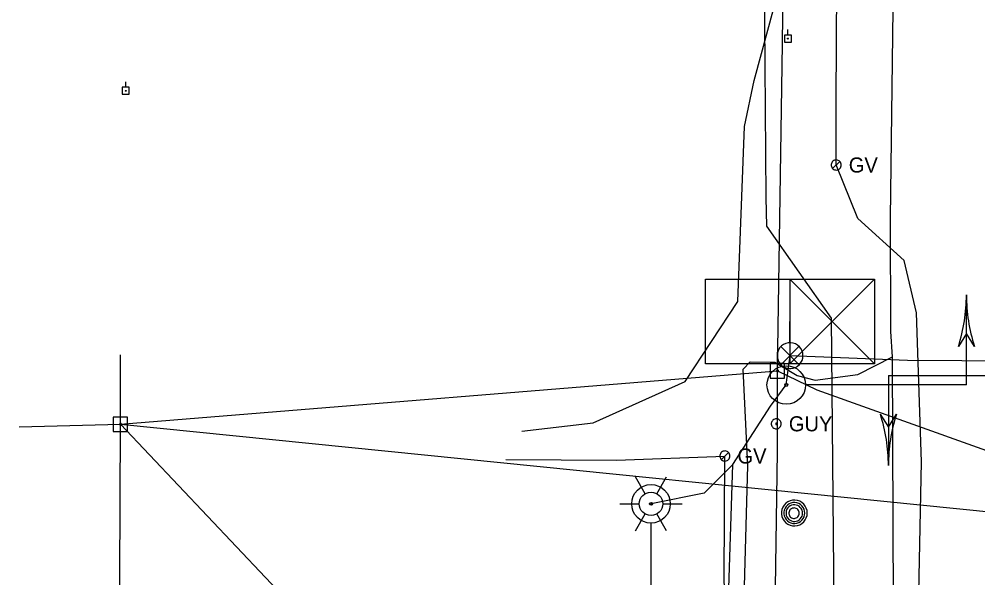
# Model space of a CAD drawing. Extents: x 600849 to 606371, y 330010 to 403088.
# Drawn here: x 601807.7 to 602052.9, y 360844.5 to 360987.4 of the extents above; entities that cross this region are included whole.
import ezdxf

# ---------------------------------------------------------------- set-up
doc = ezdxf.new("R2010")
doc.units = 0
for name, color, linetype in [('Default', 7, 'Continuous'), ('E_LTG', 7, 'Continuous'), ('E_SIG', 7, 'Continuous'), ('E_SIG_Conduit', 7, 'Continuous'), ('E_UTL_E_UG', 7, 'Continuous'), ('E_UTL_EGuyWire', 7, 'Continuous'), ('E_UTL_EPowerPole', 7, 'Continuous'), ('E_UTL_FO_UG', 7, 'Continuous'), ('E_UTL_G', 7, 'Continuous'), ('E_UTL_G_UG', 7, 'Continuous'), ('E_UTL_MH', 7, 'Continuous'), ('E_UTL_Overhead', 7, 'Continuous'), ('E_UTL_T_UG', 7, 'Continuous'), ('E_UTL_W_UG', 7, 'Continuous')]:
    doc.layers.add(name, color=color, linetype=linetype)

# ---------------------------------------------------------------- blocks, each defined once
blk = doc.blocks.new('LPOL')
at = {"layer": 'E_LTG'}
for p, q in [((-2.29, 3.96), (-6.1, 10.56)), ((2.29, 3.96), (6.1, 10.56)), ((-12.19, 0), (-4.57, 0)), ((4.57, 0), (12.19, 0)), ((-6.1, -10.56), (-2.29, -3.96)), ((6.1, -10.56), (2.29, -3.96))]:
    blk.add_line(p, q, dxfattribs=at)
for radius in [4.57, 4.57, 4.57, 0.381]:
    blk.add_circle((0, 0), radius, dxfattribs=at)
blk = doc.blocks.new('POINT_DISPLAY')
at = {"layer": 'Default'}
blk.add_line((0, 0), (0, 0), dxfattribs=at)
blk = doc.blocks.new('TFSM')
at = {"layer": 'E_SIG'}
for q in [(156.04, 78.02), (17, 0.01)]:
    blk.add_line((156.04, 0.01), q, dxfattribs=at)
blk.add_lwpolyline([(163.02, 33.44), (156.04, 44.59), (149.06, 33.44)], dxfattribs=at)
for radius in [16.72, 1.28]:
    blk.add_circle((0, 0), radius, dxfattribs=at)
for centre, start, end in [((9.9, 78.02), 342.23768, 0), ((302.18, 78.02), 180, 197.76232)]:
    blk.add_arc(centre, 146.14, start, end, dxfattribs=at)
blk.add_blockref('POINT_DISPLAY', (117.03, 0.01), dxfattribs=at)
blk = doc.blocks.new('CBX')
at = {"layer": 'E_SIG'}
for p, q in [((0, 16.46), (-32.91, -16.46)), ((-32.91, 16.46), (0, -16.46)), ((0, -16.46), (0, 16.46))]:
    blk.add_line(p, q, dxfattribs=at)
blk.add_lwpolyline([(-32.91, -16.46), (-32.91, 16.46), (32.91, 16.46), (32.91, -16.46)], close=True, dxfattribs=at)
blk.add_blockref('POINT_DISPLAY', (0, 0), dxfattribs=at)
blk = doc.blocks.new('PPOL')
at = {"layer": 'E_UTL_EPowerPole'}
blk.add_line((-0.2, 13.7), (-0.2, 35.3), dxfattribs=at)
blk.add_lwpolyline([(-13.9, -13.7), (13.5, -13.7), (13.5, 13.7), (-13.9, 13.7)], close=True, dxfattribs=at)
blk.add_circle((0, 0), 1.77, dxfattribs=at)

msp = doc.modelspace()

# ---------------------------------------------------------------- linework, layer by layer
at = {"layer": 'E_SIG'}
for points in [[(602008.19, 360901.35), (602008.13, 360901.98), (602007.96, 360902.58), (602007.67, 360903.14), (602007.28, 360903.63), (602006.81, 360904.04), (602006.26, 360904.35), (602005.67, 360904.56), (602005.05, 360904.65), (602004.42, 360904.62), (602003.81, 360904.47), (602003.24, 360904.21), (602002.73, 360903.85), (602002.3, 360903.39), (602001.96, 360902.86), (602001.73, 360902.28), (602001.61, 360901.67), (602001.61, 360901.04), (602001.73, 360900.42), (602001.96, 360899.84), (602002.3, 360899.31), (602002.73, 360898.86), (602003.24, 360898.49), (602003.81, 360898.23), (602004.42, 360898.09), (602005.05, 360898.06), (602005.67, 360898.14), (602006.26, 360898.35), (602006.81, 360898.66), (602007.28, 360899.07), (602007.67, 360899.57), (602007.96, 360900.12), (602008.13, 360900.73), (602008.19, 360901.35)], [(602007.15, 360903.69), (602002.54, 360899.03)], [(602002.54, 360903.64), (602007.2, 360898.99)]]:
    msp.add_lwpolyline(points, dxfattribs=at)
at = {"layer": 'E_SIG_Conduit'}
for points in [[(602004.89, 360901.35), (602004.81, 360908.26), (602004.93, 360911.93)], [(601987.75, 360797.02), (601990.23, 360873.52), (601999.92, 360888.43), (602003.92, 360893.84), (602004.89, 360901.35), (602034.94, 360900.19), (602076.73, 360899.9), (602093.33, 360862.33)], [(601990.23, 360873.52), (601982.89, 360866.18), (601969.32, 360863.45)]]:
    msp.add_lwpolyline(points, dxfattribs=at)
at = {"layer": 'E_UTL_E_UG'}
msp.add_lwpolyline([(601936.26, 360882.03), (601954.49, 360884.19), (601978.1, 360894.72), (601991.55, 360915.23), (601993.27, 360959.9), (601995.72, 360971.68), (602005.72, 361008.55)], dxfattribs=at)
at = {"layer": 'E_UTL_EGuyWire'}
for points in [[(602002.65, 360883.91), (602002.63, 360884.16), (602002.56, 360884.39), (602002.44, 360884.61), (602002.29, 360884.8), (602002.11, 360884.96), (602001.9, 360885.08), (602001.67, 360885.16), (602001.43, 360885.2), (602001.18, 360885.18), (602000.95, 360885.13), (602000.72, 360885.02), (602000.52, 360884.88), (602000.36, 360884.71), (602000.22, 360884.5), (602000.13, 360884.27), (602000.09, 360884.04), (602000.09, 360883.79), (602000.13, 360883.55), (602000.22, 360883.33), (602000.36, 360883.12), (602000.52, 360882.94), (602000.72, 360882.8), (602000.95, 360882.7), (602001.18, 360882.64), (602001.43, 360882.63), (602001.67, 360882.67), (602001.9, 360882.75), (602002.11, 360882.87), (602002.29, 360883.03), (602002.44, 360883.22), (602002.56, 360883.44), (602002.63, 360883.67), (602002.65, 360883.91)], [(602001.53, 360883.91), (602001.52, 360883.94), (602001.51, 360883.97), (602001.5, 360884), (602001.48, 360884.02), (602001.46, 360884.04), (602001.43, 360884.06), (602001.4, 360884.07), (602001.37, 360884.07), (602001.34, 360884.07), (602001.31, 360884.06), (602001.28, 360884.05), (602001.26, 360884.03), (602001.24, 360884.01), (602001.22, 360883.99), (602001.21, 360883.96), (602001.21, 360883.93), (602001.21, 360883.9), (602001.21, 360883.87), (602001.22, 360883.84), (602001.24, 360883.81), (602001.26, 360883.79), (602001.28, 360883.77), (602001.31, 360883.76), (602001.34, 360883.75), (602001.37, 360883.75), (602001.4, 360883.76), (602001.43, 360883.77), (602001.46, 360883.78), (602001.48, 360883.8), (602001.5, 360883.83), (602001.51, 360883.85), (602001.52, 360883.88), (602001.53, 360883.91)]]:
    msp.add_lwpolyline(points, dxfattribs=at)
at = {"layer": 'E_UTL_EPowerPole'}
for points in [[(602001.65, 360899.31), (602001.65, 360902.22)], [(602003.49, 360899.31), (601999.8, 360899.31)], [(601999.8, 360899.31), (601999.8, 360895.62)], [(602001.92, 360897.47), (602001.91, 360897.51), (602001.9, 360897.56), (602001.88, 360897.6), (602001.85, 360897.63), (602001.82, 360897.66), (602001.78, 360897.68), (602001.73, 360897.7), (602001.69, 360897.71), (602001.64, 360897.7), (602001.6, 360897.69), (602001.56, 360897.67), (602001.52, 360897.65), (602001.49, 360897.61), (602001.47, 360897.58), (602001.45, 360897.53), (602001.44, 360897.49), (602001.44, 360897.44), (602001.45, 360897.4), (602001.47, 360897.36), (602001.49, 360897.32), (602001.52, 360897.29), (602001.56, 360897.26), (602001.6, 360897.24), (602001.64, 360897.23), (602001.69, 360897.23), (602001.73, 360897.24), (602001.78, 360897.25), (602001.82, 360897.27), (602001.85, 360897.3), (602001.88, 360897.34), (602001.9, 360897.38), (602001.91, 360897.42), (602001.92, 360897.47)], [(602003.49, 360895.62), (602003.49, 360899.31)], [(601999.8, 360895.62), (602003.49, 360895.62)], [(601833.6, 360885.64), (601833.6, 360888.55)], [(601835.45, 360885.64), (601831.76, 360885.64)], [(601831.76, 360885.64), (601831.76, 360881.95)], [(601835.45, 360881.95), (601835.45, 360885.64)], [(601833.87, 360883.8), (601833.87, 360883.84), (601833.86, 360883.89), (601833.84, 360883.93), (601833.81, 360883.96), (601833.77, 360883.99), (601833.73, 360884.01), (601833.69, 360884.03), (601833.65, 360884.04), (601833.6, 360884.03), (601833.56, 360884.02), (601833.52, 360884), (601833.48, 360883.98), (601833.45, 360883.94), (601833.42, 360883.91), (601833.41, 360883.86), (601833.4, 360883.82), (601833.4, 360883.77), (601833.41, 360883.73), (601833.42, 360883.69), (601833.45, 360883.65), (601833.48, 360883.62), (601833.52, 360883.59), (601833.56, 360883.57), (601833.6, 360883.56), (601833.65, 360883.56), (601833.69, 360883.57), (601833.73, 360883.58), (601833.77, 360883.6), (601833.81, 360883.63), (601833.84, 360883.67), (601833.86, 360883.71), (601833.87, 360883.75), (601833.87, 360883.8)], [(601831.76, 360881.95), (601835.45, 360881.95)]]:
    msp.add_lwpolyline(points, dxfattribs=at)
at = {"layer": 'E_UTL_FO_UG'}
msp.add_lwpolyline([(601968.65, 360386.08), (601976.22, 360388.87), (601983.25, 360392.46), (601985.31, 360395.68), (601987.23, 360437.76), (601988.99, 360561.58), (601990.78, 360735.64), (601990.89, 360759.03), (601994.1, 360873.25), (601992.88, 360897.92), (601994.67, 360899.73), (602000.96, 360899.64), (602006.74, 360896.26), (602011.28, 360895.11), (602022.21, 360896.51), (602031.08, 360901.07)], dxfattribs=at)
at = {"layer": 'E_UTL_G'}
for points in [[(602017.97, 360950.1), (602017.95, 360950.34), (602017.88, 360950.57), (602017.77, 360950.79), (602017.62, 360950.98), (602017.43, 360951.14), (602017.22, 360951.26), (602016.99, 360951.34), (602016.75, 360951.38), (602016.51, 360951.37), (602016.27, 360951.31), (602016.05, 360951.21), (602015.85, 360951.06), (602015.68, 360950.89), (602015.55, 360950.68), (602015.46, 360950.46), (602015.41, 360950.22), (602015.41, 360949.97), (602015.46, 360949.73), (602015.55, 360949.51), (602015.68, 360949.3), (602015.85, 360949.13), (602016.05, 360948.98), (602016.27, 360948.88), (602016.51, 360948.82), (602016.75, 360948.81), (602016.99, 360948.85), (602017.22, 360948.93), (602017.43, 360949.05), (602017.62, 360949.21), (602017.77, 360949.4), (602017.88, 360949.62), (602017.95, 360949.85), (602017.97, 360950.1)], [(602015.78, 360949.19), (602017.6, 360951)], [(601989.51, 360875.68), (601989.48, 360875.92), (601989.41, 360876.16), (601989.3, 360876.38), (601989.15, 360876.57), (601988.97, 360876.73), (601988.76, 360876.85), (601988.52, 360876.93), (601988.28, 360876.96), (601988.04, 360876.95), (601987.8, 360876.89), (601987.58, 360876.79), (601987.38, 360876.65), (601987.21, 360876.47), (601987.08, 360876.27), (601986.99, 360876.04), (601986.94, 360875.8), (601986.94, 360875.56), (601986.99, 360875.32), (601987.08, 360875.09), (601987.21, 360874.89), (601987.38, 360874.71), (601987.58, 360874.57), (601987.8, 360874.47), (601988.04, 360874.41), (601988.28, 360874.4), (601988.52, 360874.43), (601988.76, 360874.51), (601988.97, 360874.64), (601989.15, 360874.8), (601989.3, 360874.99), (601989.41, 360875.2), (601989.48, 360875.44), (601989.51, 360875.68)], [(601987.31, 360874.77), (601989.13, 360876.59)]]:
    msp.add_lwpolyline(points, dxfattribs=at)
at = {"layer": 'E_UTL_G_UG'}
for points in [[(602006.92, 360680.47), (602025.21, 360679.38), (602036.22, 360679.19), (602036.34, 360703.77), (602036.28, 360749.05), (602037.76, 360798.12), (602039.12, 360818.22), (602037.86, 360840.72), (602038.53, 360874.23), (602037.21, 360912.25), (602034.04, 360925.66), (602022.18, 360936.43), (602016.69, 360950.1), (602016.66, 360966.48), (602016.87, 360996.07), (602016.75, 361052.34), (602016.85, 361080.95), (602017.32, 361090.63), (602017.14, 361102.37), (602017.4, 361137.08), (602017.28, 361169.45), (602018.15, 361239.45), (602018.69, 361265.35), (602018.44, 361304.63)], [(601932.22, 360874.75), (601960.46, 360874.59), (601988.22, 360875.68)], [(601988.67, 360821.2), (601988.07, 360844.66), (601988.22, 360875.68)]]:
    msp.add_lwpolyline(points, dxfattribs=at)
at = {"layer": 'E_UTL_MH'}
for points in [[(602009.28, 360861.11), (602009.22, 360861.73), (602009.04, 360862.33), (602008.76, 360862.89), (602008.37, 360863.39), (602007.89, 360863.8), (602007.35, 360864.11), (602006.76, 360864.32), (602006.14, 360864.4), (602005.51, 360864.37), (602004.9, 360864.23), (602004.33, 360863.97), (602003.82, 360863.6), (602003.39, 360863.15), (602003.05, 360862.62), (602002.81, 360862.04), (602002.7, 360861.42), (602002.7, 360860.79), (602002.81, 360860.18), (602003.05, 360859.6), (602003.39, 360859.07), (602003.82, 360858.61), (602004.33, 360858.25), (602004.9, 360857.99), (602005.51, 360857.84), (602006.14, 360857.81), (602006.76, 360857.9), (602007.35, 360858.11), (602007.89, 360858.42), (602008.37, 360858.83), (602008.76, 360859.32), (602009.04, 360859.88), (602009.22, 360860.48), (602009.28, 360861.11)], [(602008.67, 360861.1), (602008.62, 360861.61), (602008.47, 360862.1), (602008.24, 360862.55), (602007.93, 360862.95), (602007.54, 360863.28), (602007.1, 360863.54), (602006.62, 360863.71), (602006.12, 360863.78), (602005.61, 360863.75), (602005.11, 360863.63), (602004.65, 360863.42), (602004.24, 360863.13), (602003.88, 360862.76), (602003.61, 360862.33), (602003.42, 360861.86), (602003.32, 360861.36), (602003.32, 360860.85), (602003.42, 360860.35), (602003.61, 360859.88), (602003.88, 360859.45), (602004.24, 360859.08), (602004.65, 360858.79), (602005.11, 360858.57), (602005.61, 360858.45), (602006.12, 360858.43), (602006.62, 360858.5), (602007.1, 360858.67), (602007.54, 360858.92), (602007.93, 360859.26), (602008.24, 360859.66), (602008.47, 360860.11), (602008.62, 360860.6), (602008.67, 360861.1)], [(602008.1, 360861.08), (602008.06, 360861.48), (602007.95, 360861.87), (602007.76, 360862.23), (602007.51, 360862.54), (602007.21, 360862.81), (602006.86, 360863.01), (602006.48, 360863.14), (602006.07, 360863.2), (602005.67, 360863.18), (602005.28, 360863.09), (602004.91, 360862.92), (602004.58, 360862.68), (602004.3, 360862.39), (602004.08, 360862.05), (602003.93, 360861.68), (602003.85, 360861.28), (602003.85, 360860.87), (602003.93, 360860.48), (602004.08, 360860.1), (602004.3, 360859.76), (602004.58, 360859.47), (602004.91, 360859.23), (602005.28, 360859.06), (602005.67, 360858.97), (602006.07, 360858.95), (602006.48, 360859.01), (602006.86, 360859.14), (602007.21, 360859.34), (602007.51, 360859.61), (602007.76, 360859.92), (602007.95, 360860.28), (602008.06, 360860.67), (602008.1, 360861.08)], [(602007.25, 360861.06), (602007.22, 360861.31), (602007.15, 360861.56), (602007.04, 360861.78), (602006.88, 360861.98), (602006.69, 360862.15), (602006.47, 360862.27), (602006.23, 360862.35), (602005.98, 360862.39), (602005.73, 360862.38), (602005.48, 360862.32), (602005.25, 360862.21), (602005.04, 360862.07), (602004.87, 360861.88), (602004.73, 360861.67), (602004.64, 360861.44), (602004.59, 360861.19), (602004.59, 360860.93), (602004.64, 360860.68), (602004.73, 360860.45), (602004.87, 360860.24), (602005.04, 360860.05), (602005.25, 360859.91), (602005.48, 360859.8), (602005.73, 360859.74), (602005.98, 360859.73), (602006.23, 360859.77), (602006.47, 360859.85), (602006.69, 360859.98), (602006.88, 360860.14), (602007.04, 360860.34), (602007.15, 360860.57), (602007.22, 360860.81), (602007.25, 360861.06)]]:
    msp.add_lwpolyline(points, dxfattribs=at)
at = {"layer": 'E_UTL_Overhead'}
for points in [[(601976.75, 358958.92), (601977.97, 359111.94), (601981.19, 359312.23), (601983.51, 359526.6), (601985.8, 359662.25), (601987.84, 359828.62), (601989.65, 359947.39), (601991.34, 360075.03), (601992.79, 360204.36), (601996.6, 360395.42), (601996.88, 360486.88), (601998.68, 360539.79), (601998.36, 360632.61), (601999.96, 360761.05), (602001.64, 360876.73), (602001.68, 360897.47), (602002.94, 360981.08), (602003.73, 361045.7), (602006.07, 361225.37), (602007.31, 361412.08)], [(601833.63, 360883.8), (601833.65, 360901.59)], [(601833.32, 360805.04), (601833.63, 360883.8), (602001.68, 360897.47), (602011.76, 360892.59), (602115.93, 360855.37)], [(601807.71, 360883.13), (601833.63, 360883.8), (602115.93, 360855.37), (602246.87, 360854.67), (602332.74, 360857.28), (602428.19, 360864), (602527.43, 360871.22), (602629.86, 360877.82), (602914.65, 360875.64), (603065.72, 360873.77), (603217.24, 360872.56), (603377.89, 360853.65), (603549.12, 360850.11), (603623.6, 360849.31), (603732.45, 360847.05)], [(601907.9, 360804.03), (601878.13, 360836.8), (601833.63, 360883.8)]]:
    msp.add_lwpolyline(points, dxfattribs=at)
at = {"layer": 'E_UTL_T_UG'}
msp.add_lwpolyline([(602030.35, 360683.16), (602031.52, 360795.56), (602031.08, 360901.07), (602030.64, 360907.54), (602030.58, 360936.46), (602031.56, 361016.7), (602033, 361121.75), (602029, 361187.95), (602030.09, 361332.68)], dxfattribs=at)
at = {"layer": 'E_UTL_W_UG'}
msp.add_lwpolyline([(601987, 360173.39), (601989.12, 360321.85), (601989.42, 360397.84), (601993.04, 360491.39), (601990.27, 360529.45), (601995.76, 360697.7), (601994.43, 360720.62), (602016.49, 360745.17), (602016.23, 360812.98), (602016.34, 360818.82), (602015.49, 360910.91), (601998.95, 360934.46), (601998.77, 360941.78), (601997.77, 361076.86), (602000.09, 361141.41), (601996.33, 361146.11), (601997.05, 361257.96), (601996.62, 361325.18)], dxfattribs=at)

# ---------------------------------------------------------------- block references
at = {"layer": 'E_UTL_E_UG'}
for name, p, xscale, yscale in [('TFSM', (602003.92, 360893.84), 0.29527500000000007, 0.29527500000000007), ('LPOL', (601969.32, 360863.45), 0.6561666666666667, 0.6561666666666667)]:
    msp.add_blockref(name, p, dxfattribs=dict(at, xscale=xscale, yscale=yscale))
at = {"layer": 'E_UTL_E_UG', "xscale": 0.29527500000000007, "yscale": 0.29527500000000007}
for p, rotation in [((602076.11, 360896.26), 180), ((601969.32, 360863.45), -90.00000000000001)]:
    msp.add_blockref('TFSM', p, dxfattribs=dict(at, rotation=rotation))
at = {"layer": 'E_UTL_EPowerPole', "xscale": 0.06561666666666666, "yscale": 0.06561666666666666}
for p in [(602004.34, 360982.42), (601834.97, 360969.07)]:
    msp.add_blockref('PPOL', p, dxfattribs=at)
at = {"layer": 'E_UTL_Overhead', "xscale": 0.0029527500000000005, "yscale": 0.002952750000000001}
msp.add_blockref('PPOL', (602002.94, 360981.08), dxfattribs=at)
at = {"layer": 'E_UTL_Overhead', "xscale": 0.6561666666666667, "yscale": 0.6561666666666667, "rotation": 180}
msp.add_blockref('CBX', (602004.87, 360910.09), dxfattribs=at)

# ---------------------------------------------------------------- texts
at = {"layer": 'E_UTL_EGuyWire'}
msp.add_text('GUY', height=3.85, dxfattribs=at).set_placement((602004.57, 360881.99))
at = {"layer": 'E_UTL_G'}
for p in [(602019.9, 360948.17), (601991.43, 360873.76)]:
    msp.add_text('GV', height=3.85, dxfattribs=at).set_placement(p)

doc.saveas('drawing.dxf')
